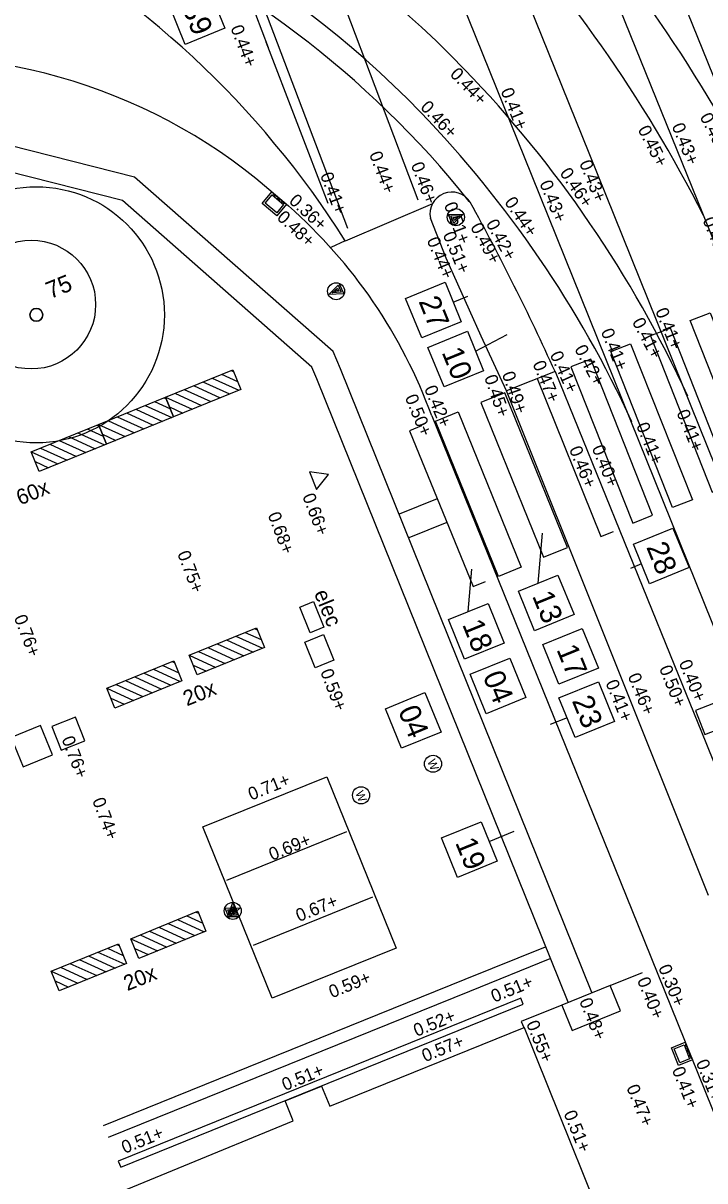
# Model space of a CAD drawing. Extents: x 122462 to 123306, y 485548 to 486417.
# Drawn here: x 122929.62 to 122945.6, y 485781.02 to 485808.14 of the extents above; entities that cross this region are included whole.
import ezdxf

# ---------------------------------------------------------------- set-up
doc = ezdxf.new("R2010")
doc.units = 0
for name, color, linetype in [('B meubilair trammast', 7, 'Continuous'), ('B-WE-AL-T25', 7, 'Continuous'), ('B-WE-GR-BOOM_BOOMDIAMETER', 7, 'Continuous'), ('B-WE-IE-MEUBILAIR_ELECTRAKAST', 7, 'Continuous'), ('B-WE-IE-MEUBILAIR_FIETSENREK-S', 7, 'Continuous'), ('B-WE-OG-HOOGTEPUNT-S', 7, 'Continuous'), ('B-WE-OG-TOPOKAART-G', 7, 'Continuous'), ('B-WE-RI-HWA_KOLK-S', 7, 'Continuous'), ('B-WE-RI-HWA_LIJNGOOT-S', 7, 'Continuous'), ('B-WE-RI-HWA_RIOOLPUT-S', 7, 'Continuous'), ('B-WE-VH-KANTOPSLUITING_TROTTOIRBAND_130 150-G', 7, 'Continuous'), ('B-WE-VH-KANTVERHARDING_EIND_VERHARDING-G', 7, 'Continuous'), ('B-WE-VH-MATERIAALGRENS-G', 7, 'Continuous'), ('B-WE-VW-MARKERING_DWARS', 7, 'Continuous'), ('B-WE-VW-MARKERING_LANGS_STREEP_DOORGETROKKEN_010-G', 7, 'Continuous'), ('iba7-verkeersbord blauw', 7, 'Continuous'), ('iba7-verkeersbord rood', 7, 'Continuous'), ('V markering fietsblokken', 7, 'Continuous'), ('V markering figuratie', 7, 'Continuous'), ('V markering haaientanden', 7, 'Continuous'), ('V materiaalscheiding algemeen', 7, 'Continuous'), ('V meubilair verkeersbord', 7, 'Continuous'), ('V Rails', 7, 'Continuous'), ('V riool inspectieput', 7, 'Continuous'), ('V riool trottoirkolk', 7, 'Continuous'), ('V trottoirband 130-150x250 mm specie', 7, 'Continuous'), ('V trottoirband 180-200x250 mm specie', 7, 'Continuous'), ('V Trottoirband Natuursteen 300', 7, 'Continuous'), ('X-WE-AL-TEKENBLAD-S', 7, 'Continuous')]:
    doc.layers.add(name, color=color, linetype=linetype)

msp = doc.modelspace()

# ---------------------------------------------------------------- linework, layer by layer
at = {"layer": 'B meubilair trammast'}
msp.add_lwpolyline([(122936.331, 485797.63), (122936.5, 485797.213), (122936.777, 485797.568)], close=True, dxfattribs=at)
at = {"layer": 'B-WE-IE-MEUBILAIR_ELECTRAKAST'}
for p, q in [((122936.104, 485794.458), (122936.427, 485794.589)), ((122936.427, 485794.589), (122936.672, 485793.987)), ((122936.349, 485793.856), (122936.104, 485794.458)), ((122936.672, 485793.987), (122936.349, 485793.856))]:
    msp.add_line(p, q, dxfattribs=at)
at = {"layer": 'B-WE-IE-MEUBILAIR_FIETSENREK-S'}
for p, q in [((122932.959, 485799.379), (122934.534, 485800.02)), ((122934.273, 485799.914), (122934.646, 485799.744)), ((122934.492, 485800.003), (122934.552, 485799.976)), ((122934.534, 485800.02), (122934.722, 485799.557)), ((122933.616, 485799.647), (122934.242, 485799.362)), ((122933.835, 485799.736), (122934.461, 485799.451)), ((122934.055, 485799.825), (122934.68, 485799.54)), ((122931.385, 485798.738), (122932.959, 485799.379)), ((122932.917, 485799.362), (122932.978, 485799.335)), ((122932.959, 485799.379), (122933.148, 485798.916)), ((122932.959, 485799.379), (122933.585, 485799.094)), ((122933.148, 485798.916), (122932.959, 485799.379)), ((122934.722, 485799.557), (122933.148, 485798.916)), ((122933.178, 485799.468), (122933.804, 485799.183)), ((122933.398, 485799.558), (122934.024, 485799.273)), ((122932.26, 485799.095), (122932.886, 485798.81)), ((122932.48, 485799.184), (122933.106, 485798.899)), ((122932.699, 485799.273), (122933.072, 485799.103)), ((122933.054, 485799.148), (122933.367, 485799.005)), ((122933.148, 485798.916), (122931.573, 485798.275)), ((122931.604, 485798.827), (122932.229, 485798.542)), ((122931.823, 485798.917), (122932.449, 485798.632)), ((122932.042, 485799.006), (122932.668, 485798.721)), ((122929.81, 485798.097), (122931.385, 485798.738)), ((122931.124, 485798.632), (122931.497, 485798.462)), ((122931.343, 485798.721), (122931.403, 485798.694)), ((122931.385, 485798.738), (122931.573, 485798.275)), ((122931.385, 485798.738), (122932.011, 485798.453)), ((122931.573, 485798.275), (122931.385, 485798.738)), ((122930.467, 485798.365), (122931.093, 485798.08)), ((122930.686, 485798.454), (122931.312, 485798.169)), ((122930.906, 485798.543), (122931.531, 485798.258)), ((122931.479, 485798.507), (122931.792, 485798.364)), ((122929.81, 485798.097), (122930.436, 485797.812)), ((122929.999, 485797.634), (122929.81, 485798.097)), ((122931.573, 485798.275), (122929.999, 485797.634)), ((122930.029, 485798.186), (122930.655, 485797.901)), ((122930.249, 485798.276), (122930.874, 485797.99)), ((122929.905, 485797.866), (122930.218, 485797.723)), ((122933.513, 485793.333), (122935.087, 485793.974)), ((122935.045, 485793.957), (122935.105, 485793.93)), ((122935.087, 485793.974), (122935.276, 485793.511)), ((122934.388, 485793.69), (122935.014, 485793.405)), ((122934.608, 485793.779), (122935.234, 485793.494)), ((122934.827, 485793.868), (122935.2, 485793.698)), ((122935.276, 485793.511), (122933.701, 485792.87)), ((122933.731, 485793.422), (122934.357, 485793.137)), ((122933.951, 485793.512), (122934.577, 485793.227)), ((122934.17, 485793.601), (122934.796, 485793.316)), ((122931.581, 485792.558), (122933.155, 485793.199)), ((122933.113, 485793.181), (122933.173, 485793.154)), ((122933.155, 485793.199), (122933.344, 485792.735)), ((122933.513, 485793.333), (122934.139, 485793.048)), ((122933.701, 485792.87), (122933.513, 485793.333)), ((122932.456, 485792.914), (122933.082, 485792.629)), ((122932.676, 485793.003), (122933.302, 485792.718)), ((122932.895, 485793.092), (122933.268, 485792.923)), ((122933.607, 485793.102), (122933.92, 485792.959)), ((122933.344, 485792.735), (122931.769, 485792.094)), ((122931.799, 485792.647), (122932.425, 485792.362)), ((122932.019, 485792.736), (122932.645, 485792.451)), ((122932.238, 485792.825), (122932.864, 485792.54)), ((122931.581, 485792.558), (122932.207, 485792.273)), ((122931.769, 485792.094), (122931.581, 485792.558)), ((122931.675, 485792.326), (122931.988, 485792.183)), ((122932.142, 485786.692), (122933.716, 485787.333)), ((122933.456, 485787.227), (122933.829, 485787.057)), ((122933.674, 485787.316), (122933.735, 485787.289)), ((122933.716, 485787.333), (122933.905, 485786.87)), ((122932.799, 485786.96), (122933.425, 485786.675)), ((122933.018, 485787.049), (122933.643, 485786.764)), ((122933.237, 485787.138), (122933.863, 485786.853)), ((122932.142, 485786.692), (122932.768, 485786.407)), ((122932.33, 485786.229), (122932.142, 485786.692)), ((122933.905, 485786.87), (122932.33, 485786.229)), ((122932.361, 485786.781), (122932.986, 485786.496)), ((122932.58, 485786.871), (122933.206, 485786.586)), ((122930.281, 485785.934), (122931.855, 485786.575)), ((122931.376, 485786.379), (122932.002, 485786.094)), ((122931.595, 485786.468), (122931.968, 485786.299)), ((122931.813, 485786.557), (122931.873, 485786.53)), ((122931.855, 485786.575), (122932.044, 485786.111)), ((122932.236, 485786.461), (122932.549, 485786.318)), ((122932.044, 485786.111), (122930.469, 485785.47)), ((122930.719, 485786.112), (122931.345, 485785.827)), ((122930.938, 485786.201), (122931.564, 485785.916)), ((122931.156, 485786.29), (122931.782, 485786.005)), ((122930.281, 485785.934), (122930.907, 485785.649)), ((122930.469, 485785.47), (122930.281, 485785.934)), ((122930.499, 485786.023), (122931.125, 485785.738)), ((122930.375, 485785.702), (122930.688, 485785.559))]:
    msp.add_line(p, q, dxfattribs=at)
at = {"layer": 'B-WE-OG-TOPOKAART-G'}
msp.add_lwpolyline([(122930.558, 485780.209), (122935.952, 485782.422), (122935.762, 485782.891), (122936.616, 485783.237), (122936.805, 485782.767), (122941.366, 485784.612), (122943.842, 485778.46), (122944.174, 485778.596), (122958.027, 485744.404), (122956.235, 485743.648), (122963.319, 485726.116), (122964.959, 485726.783), (122967.006, 485721.732)], dxfattribs=at)
at = {"layer": 'B-WE-RI-HWA_KOLK-S'}
for p, q in [((122944.813, 485784.137), (122945.138, 485784.268)), ((122945.138, 485784.268), (122945.306, 485783.85)), ((122945.146, 485784.206), (122945.164, 485784.163)), ((122945.156, 485784.221), (122945.152, 485784.219)), ((122944.981, 485783.719), (122944.813, 485784.137)), ((122945.164, 485784.163), (122945.176, 485784.132)), ((122945.194, 485784.128), (122945.189, 485784.127)), ((122945.193, 485784.09), (122945.223, 485784.016)), ((122945.203, 485784.105), (122945.198, 485784.103)), ((122945.24, 485784.012), (122945.236, 485784.011)), ((122945.239, 485783.974), (122945.269, 485783.9)), ((122945.25, 485783.989), (122945.245, 485783.987)), ((122945.306, 485783.85), (122944.981, 485783.719)), ((122945.287, 485783.897), (122945.282, 485783.895))]:
    msp.add_line(p, q, dxfattribs=at)
msp.add_lwpolyline([(122945.009, 485783.784), (122944.878, 485784.109), (122945.11, 485784.203), (122945.241, 485783.878)], close=True, dxfattribs=at)
for centre, start, end in [((122945.155, 485784.21), 111.932, 201.932), ((122945.185, 485784.136), 201.932, 291.932), ((122945.202, 485784.094), 111.932, 201.932), ((122945.232, 485784.02), 201.932, 291.932), ((122945.249, 485783.978), 111.932, 201.932), ((122945.279, 485783.904), 201.932, 291.932)]:
    msp.add_arc(centre, 0.01, start, end, dxfattribs=at)
at = {"layer": 'B-WE-RI-HWA_LIJNGOOT-S'}
msp.add_lwpolyline([(122931.909, 485781.337), (122941.343, 485785.156), (122941.285, 485785.3), (122931.851, 485781.481)], close=True, dxfattribs=at)
at = {"layer": 'B-WE-RI-HWA_RIOOLPUT-S'}
for p, q in [((122930.03, 485791.687), (122929.344, 485791.408)), ((122930.31, 485791.001), (122930.03, 485791.687)), ((122929.344, 485791.408), (122929.623, 485790.721)), ((122929.623, 485790.721), (122930.31, 485791.001))]:
    msp.add_line(p, q, dxfattribs=at)
msp.add_lwpolyline([(122930.291, 485791.665), (122930.51, 485791.106), (122931.069, 485791.325), (122930.85, 485791.884)], close=True, dxfattribs=at)
at = {"layer": 'B-WE-VH-KANTOPSLUITING_TROTTOIRBAND_130 150-G'}
for points in [[(122944.788, 485793.338), (122945.622, 485791.289), (122948.972, 485782.968), (122953.472, 485771.818)], [(122944.02, 485787.037), (122960.779, 485745.561)]]:
    msp.add_lwpolyline(points, dxfattribs=at)
at = {"layer": 'B-WE-VH-KANTVERHARDING_EIND_VERHARDING-G'}
msp.add_circle((122929.813, 485801.545), 1.508, dxfattribs=at)
at = {"layer": 'B-WE-VH-MATERIAALGRENS-G'}
for points in [[(122943.377, 485785.594), (122944.134, 485785.901)], [(122931.507, 485782.318), (122939.978, 485785.742)], [(122942.249, 485785.135), (122942.487, 485784.542), (122943.617, 485785), (122943.377, 485785.594), (122942.249, 485785.135)], [(122931.619, 485782.04), (122940.091, 485785.465)], [(122942.249, 485785.135), (122941.296, 485784.751), (122941.357, 485784.609)]]:
    msp.add_lwpolyline(points, dxfattribs=at)
at = {"layer": 'B-WE-VW-MARKERING_DWARS'}
for points in [[(122937.201, 485789.195), (122934.391, 485788.053)], [(122935.02, 485786.543), (122937.818, 485787.672)]]:
    msp.add_lwpolyline(points, dxfattribs=at)
at = {"layer": 'B-WE-VW-MARKERING_LANGS_STREEP_DOORGETROKKEN_010-G'}
msp.add_lwpolyline([(122938.366, 485786.473), (122935.461, 485785.297), (122933.836, 485789.309), (122936.742, 485790.485)], close=True, dxfattribs=at)
at = {"layer": 'iba7-verkeersbord blauw'}
msp.add_lwpolyline([(122936.663, 485793.816), (122936.906, 485793.217), (122936.466, 485793.039), (122936.224, 485793.638)], close=True, dxfattribs=at)
for points in [[(122934.659, 485787.205), (122934.407, 485787.205), (122934.534, 485787.528), (122934.648, 485787.243), (122934.463, 485787.243), (122934.534, 485787.443), (122934.59, 485787.283), (122934.521, 485787.283), (122934.534, 485787.323), (122934.535, 485787.373)], [(122934.453, 485787.175), (122934.358, 485787.409), (122934.705, 485787.412), (122934.484, 485787.2), (122934.415, 485787.371), (122934.627, 485787.381), (122934.499, 485787.269), (122934.474, 485787.333), (122934.515, 485787.335), (122934.562, 485787.353)]]:
    msp.add_lwpolyline(points, dxfattribs=at)
for centre in [(122939.227, 485790.789), (122937.54, 485790.05), (122934.534, 485787.343), (122934.534, 485787.343)]:
    msp.add_circle(centre, 0.2, dxfattribs=at)
at = {"layer": 'iba7-verkeersbord rood'}
for radius in [3, 0.15]:
    msp.add_circle((122929.931, 485801.305), radius, dxfattribs=at)
for start, end in [(0, 180), (180, 0)]:
    msp.add_arc((122929.931, 485801.305), 0.15, start, end, dxfattribs=at)
at = {"layer": 'V markering fietsblokken'}
for p, q in [((122938.882, 485803.994), (122932.827, 485819.943)), ((122937.231, 485803.325), (122931.178, 485819.313))]:
    msp.add_line(p, q, dxfattribs=at)
at = {"layer": 'V markering figuratie'}
for points in [[(122946.702, 485797.515), (122945.256, 485801.174), (122945.722, 485801.355), (122947.168, 485797.696)], [(122944.324, 485800.812), (122945.77, 485797.153), (122946.236, 485797.334), (122944.79, 485800.993)], [(122944.838, 485796.79), (122943.392, 485800.449), (122943.858, 485800.63), (122945.304, 485796.971)], [(122942.46, 485800.087), (122943.906, 485796.428), (122944.372, 485796.609), (122942.926, 485800.268)], [(122940.351, 485799.251), (122941.818, 485795.63), (122942.38, 485795.858), (122940.913, 485799.479)], [(122939.819, 485799.031), (122941.294, 485795.391), (122940.758, 485795.173), (122939.283, 485798.814)]]:
    msp.add_lwpolyline(points, close=True, dxfattribs=at)
at = {"layer": 'V markering haaientanden'}
for p, q in [((122930.726, 485819.864), (122935.365, 485807.565)), ((122935.312, 485807.702), (122936.765, 485803.921))]:
    msp.add_line(p, q, dxfattribs=at)
at = {"layer": 'V materiaalscheiding algemeen'}
for points in [[(122942.395, 485785.208), (122936.506, 485799.807), (122936.388, 485800.082), (122931.947, 485803.983), (122928.154, 485804.942), (122926.999, 485805.294), (122926.398, 485805.454), (122926.345, 485806.322)], [(122942.951, 485785.432), (122937.06, 485800.038), (122936.886, 485800.443), (122932.234, 485804.529), (122928.315, 485805.52), (122927.164, 485805.871), (122926.97, 485805.923), (122926.944, 485806.348)], [(122939.215, 485803.909), (122937.169, 485803.029)], [(122937.172, 485803.036), (122936.831, 485802.886)], [(122941.666, 485799.812), (122943.156, 485796.112), (122943.456, 485796.232)], [(122938.96, 485798.705), (122938.676, 485798.592), (122940.166, 485794.94), (122940.456, 485795.057)], [(122939.328, 485796.995), (122938.434, 485796.633)], [(122939.552, 485796.439), (122938.657, 485796.079)], [(122939.978, 485785.742), (122941.862, 485786.504)], [(122940.091, 485785.465), (122941.974, 485786.226)]]:
    msp.add_lwpolyline(points, dxfattribs=at)
for centre, radius, start, end in [((122922.535, 485789.971), 22.437, 38.5767, 96.0327), ((122918.886, 485791.499), 21.621, 32.2481, 61.9556)]:
    msp.add_arc(centre, radius, start, end, dxfattribs=at)
at = {"layer": 'V meubilair verkeersbord'}
for points in [[(122939.681, 485803.425), (122939.586, 485803.659), (122939.933, 485803.662), (122939.712, 485803.45), (122939.643, 485803.621), (122939.855, 485803.631), (122939.727, 485803.519), (122939.702, 485803.583), (122939.743, 485803.585), (122939.79, 485803.603)], [(122937.031, 485802.029), (122937.134, 485801.799), (122936.787, 485801.782), (122937.001, 485802.003), (122937.076, 485801.834), (122936.865, 485801.817), (122936.988, 485801.934), (122937.016, 485801.871), (122936.974, 485801.866), (122936.928, 485801.847)]]:
    msp.add_lwpolyline(points, dxfattribs=at)
for centre in [(122939.762, 485803.593), (122936.956, 485801.858)]:
    msp.add_circle(centre, 0.2, dxfattribs=at)
at = {"layer": 'V Rails'}
for points in [[(122927.47, 485843.218), (122942.882, 485805.099), (122954.784, 485775.587)], [(122926.135, 485842.678), (122941.546, 485804.559), (122953.448, 485775.05)], [(122936.708, 485829.325), (122946.878, 485804.229), (122962.418, 485765.659)], [(122935.374, 485828.785), (122945.542, 485803.689), (122961.082, 485765.121)]]:
    msp.add_lwpolyline(points, dxfattribs=at)
for centre, radius, start, end in [((122922.619, 485790.275), 24.135, 44.051, 79.6151), ((122922.619, 485790.275), 22.695, 44.051, 79.6151), ((122916.417, 485788.786), 34.154, 26.9894, 43.2566), ((122916.417, 485788.786), 32.714, 26.9894, 43.2566), ((122920.178, 485787.923), 27.524, 24.6394, 44.0359), ((122920.178, 485787.923), 26.084, 24.6394, 44.0359)]:
    msp.add_arc(centre, radius, start, end, dxfattribs=at)
at = {"layer": 'V riool inspectieput'}
msp.add_lwpolyline([(122946.158, 485791.696), (122945.938, 485792.255), (122945.38, 485792.035), (122945.6, 485791.476)], close=True, dxfattribs=at)
at = {"layer": 'V riool trottoirkolk'}
for p, q in [((122935.225, 485803.917), (122935.45, 485804.185)), ((122935.45, 485804.185), (122935.795, 485803.895)), ((122935.489, 485804.152), (122935.485, 485804.149)), ((122935.487, 485804.135), (122935.523, 485804.104)), ((122935.523, 485804.104), (122935.548, 485804.083)), ((122935.565, 485804.088), (122935.562, 485804.084)), ((122935.584, 485804.072), (122935.581, 485804.068)), ((122935.582, 485804.054), (122935.644, 485804.003)), ((122935.661, 485804.008), (122935.658, 485804.004)), ((122935.68, 485803.992), (122935.677, 485803.988)), ((122935.678, 485803.974), (122935.739, 485803.922)), ((122935.57, 485803.627), (122935.225, 485803.917)), ((122935.795, 485803.895), (122935.57, 485803.627)), ((122935.757, 485803.927), (122935.753, 485803.924))]:
    msp.add_line(p, q, dxfattribs=at)
msp.add_lwpolyline([(122935.564, 485803.698), (122935.296, 485803.923), (122935.457, 485804.114), (122935.725, 485803.889)], close=True, dxfattribs=at)
for centre, start, end in [((122935.493, 485804.142), 139.968, 229.968), ((122935.554, 485804.091), 229.968, 319.968), ((122935.589, 485804.062), 139.968, 229.968), ((122935.65, 485804.01), 229.968, 319.968), ((122935.685, 485803.981), 139.968, 229.968), ((122935.746, 485803.93), 229.968, 319.968)]:
    msp.add_arc(centre, 0.01, start, end, dxfattribs=at)
at = {"layer": 'V trottoirband 130-150x250 mm specie'}
msp.add_lwpolyline([(122942.086, 485799.978), (122944.788, 485793.338)], dxfattribs=at)
at = {"layer": 'V trottoirband 180-200x250 mm specie'}
for points in [[(122945.686, 485787.704), (122940.949, 485799.528), (122940.353, 485800.805), (122939.533, 485802.635), (122939.166, 485803.569)], [(122942.086, 485799.978), (122940.949, 485799.528)]]:
    msp.add_lwpolyline(points, dxfattribs=at)
for centre, radius, start, end in [((122939.667, 485803.67), 0.511, 32.2412, 191.4463), ((122890.841, 485776.776), 56.253, 24.3595, 28.8778)]:
    msp.add_arc(centre, radius, start, end, dxfattribs=at)
at = {"layer": 'V Trottoirband Natuursteen 300'}
for points in [[(122935.072, 485804.503), (122935.841, 485803.857)], [(122939.196, 485798.942), (122944.019, 485787.037)]]:
    msp.add_lwpolyline(points, dxfattribs=at)
for centre, radius, start, end in [((122926.981, 485794.448), 12.906, 51.1768, 100.547), ((122927.874, 485794.816), 12.05, 20.022, 48.6132)]:
    msp.add_arc(centre, radius, start, end, dxfattribs=at)
at = {"layer": 'X-WE-AL-TEKENBLAD-S'}
for p, q in [((122939.7, 485801.604), (122940.045, 485801.744)), ((122940.224, 485800.456), (122940.968, 485800.843)), ((122941.691, 485795.022), (122941.792, 485796.193)), ((122940.053, 485794.354), (122940.134, 485795.35)), ((122944.111, 485795.469), (122943.854, 485795.364)), ((122942.368, 485791.868), (122941.969, 485791.707)), ((122940.541, 485788.968), (122941.125, 485789.207))]:
    msp.add_line(p, q, dxfattribs=at)
for points in [[(122933.97, 485808.943), (122934.348, 485808.017), (122933.422, 485807.639), (122933.044, 485808.565)], [(122939.511, 485802.067), (122939.889, 485801.141), (122938.963, 485800.763), (122938.585, 485801.689)], [(122940.035, 485800.919), (122940.412, 485799.993), (122939.487, 485799.615), (122939.109, 485800.541)], [(122944.848, 485796.309), (122945.226, 485795.383), (122944.3, 485795.006), (122943.922, 485795.932)], [(122942.154, 485795.211), (122942.532, 485794.285), (122941.606, 485793.907), (122941.228, 485794.833)], [(122940.516, 485794.542), (122940.894, 485793.617), (122939.968, 485793.239), (122939.59, 485794.165)], [(122942.725, 485793.958), (122943.102, 485793.032), (122942.176, 485792.654), (122941.799, 485793.58)], [(122941.024, 485793.264), (122941.402, 485792.338), (122940.476, 485791.961), (122940.098, 485792.886)], [(122943.105, 485792.709), (122943.483, 485791.783), (122942.557, 485791.405), (122942.179, 485792.331)], [(122939.039, 485792.455), (122939.417, 485791.529), (122938.491, 485791.151), (122938.113, 485792.077)], [(122940.352, 485789.431), (122940.73, 485788.505), (122939.804, 485788.128), (122939.426, 485789.053)]]:
    msp.add_lwpolyline(points, close=True, dxfattribs=at)

# ---------------------------------------------------------------- texts
at = {"layer": 'B-WE-AL-T25'}
for s, p in [('60x', (122929.55, 485796.839)), ('20x', (122933.459, 485792.133)), ('20x', (122932.064, 485785.462))]:
    msp.add_text(s, height=0.36, rotation=21.9278, dxfattribs=at).set_placement(p)
at = {"layer": 'B-WE-GR-BOOM_BOOMDIAMETER'}
msp.add_text('75', height=0.4, rotation=22.0963, dxfattribs=at).set_placement((122930.257, 485801.672))
at = {"layer": 'B-WE-IE-MEUBILAIR_ELECTRAKAST'}
msp.add_text('elec', height=0.36, rotation=292.0419, dxfattribs=at).set_placement((122936.433, 485794.786))
at = {"layer": 'B-WE-OG-HOOGTEPUNT-S'}
for s, rotation, p in [('0.44+', 290.7365, (122934.476, 485808.029)), ('0.44+', 313.8309, (122939.606, 485806.925)), ('0.41+', 291.9817, (122940.807, 485806.552)), ('0.46+', 313.8309, (122938.913, 485806.152)), ('0.43+', 297.2424, (122945.47, 485805.944)), ('0.45+', 297.0828, (122944.018, 485805.648)), ('0.43+', 292.0352, (122944.816, 485805.729)), ('0.44+', 290.7365, (122937.725, 485805.07)), ('0.46+', 290.7365, (122938.704, 485804.819)), ('0.43+', 291.9712, (122942.649, 485804.861)), ('0.41+', 290.7365, (122936.578, 485804.58)), ('0.46+', 304.2554, (122942.185, 485804.626)), ('0.43+', 292.0436, (122941.717, 485804.387)), ('0.36+', 317.0785, (122935.832, 485803.948)), ('0.44+', 303.972, (122940.889, 485803.946)), ('0.48+', 317.0785, (122935.549, 485803.56)), ('0.51+', 290.7365, (122939.479, 485803.882)), ('0.49+', 298.2617, (122940.093, 485803.363)), ('0.42+', 298.2617, (122940.459, 485803.447)), ('0.43+', 292.1209, (122945.539, 485803.528)), ('0.51+', 292.2441, (122939.45, 485803.184)), ('0.44+', 292.2441, (122939.075, 485803.057)), ('0.41+', 291.9712, (122944.431, 485801.399)), ('0.41+', 297.6071, (122943.884, 485801.142)), ('0.41+', 292.0436, (122943.154, 485800.916)), ('0.41+', 294.4051, (122941.958, 485800.374)), ('0.42+', 297.6071, (122942.533, 485800.508)), ('0.47+', 292.223, (122941.555, 485800.162)), ('0.49+', 288.997, (122940.838, 485799.921)), ('0.42+', 292.0545, (122939.014, 485799.582)), ('0.45+', 288.997, (122940.423, 485799.844)), ('0.50+', 292.0545, (122938.563, 485799.373)), ('0.41+', 292.086, (122944.928, 485799.016)), ('0.41+', 292.086, (122943.983, 485798.714)), ('0.46+', 292.223, (122942.41, 485798.159)), ('0.40+', 292.223, (122942.942, 485798.185)), ('0.66+', 290.7365, (122936.161, 485797.059)), ('0.68+', 290.7365, (122935.349, 485796.622)), ('0.75+', 290.7365, (122933.23, 485795.715)), ('0.76+', 290.7365, (122929.402, 485794.216)), ('0.40+', 292.0494, (122944.982, 485793.155)), ('0.59+', 290.7365, (122936.581, 485792.947)), ('0.46+', 292.0494, (122943.785, 485792.843)), ('0.50+', 292.0494, (122944.52, 485793.026)), ('0.41+', 292.0494, (122943.264, 485792.687)), ('0.76+', 290.7365, (122930.519, 485791.372)), ('0.71+', 22.0365, (122934.968, 485789.924)), ('0.74+', 290.7365, (122931.236, 485789.932)), ('0.69+', 22.0365, (122935.453, 485788.514)), ('0.67+', 22.0365, (122936.085, 485787.081)), ('0.30+', 292.0015, (122944.501, 485786.017)), ('0.59+', 22.0365, (122936.859, 485785.293)), ('0.51+', 22.0365, (122940.66, 485785.19)), ('0.40+', 292.0015, (122944.003, 485785.721)), ('0.48+', 291.9211, (122942.648, 485785.233)), ('0.52+', 22.0365, (122938.842, 485784.39)), ('0.55+', 291.9211, (122941.406, 485784.706)), ('0.57+', 22.0365, (122939.039, 485783.797)), ('0.51+', 22.0365, (122935.758, 485783.121)), ('0.41+', 292.0015, (122944.82, 485783.621)), ('0.31+', 292.0015, (122945.382, 485783.793)), ('0.47+', 292.0015, (122943.753, 485783.205)), ('0.51+', 292.0015, (122942.282, 485782.6)), ('0.51+', 22.0365, (122932, 485781.651))]:
    msp.add_text(s, height=0.3, rotation=rotation, dxfattribs=at).set_placement(p)
at = {"layer": 'iba7-verkeersbord blauw'}
for p in [(122939.089, 485790.848), (122937.402, 485790.109)]:
    msp.add_text('W', height=0.2, rotation=292.0365, dxfattribs=at).set_placement(p)
at = {"layer": 'X-WE-AL-TEKENBLAD-S'}
for s, p in [('39', (122933.34, 485808.5)), ('27', (122938.882, 485801.624)), ('10', (122939.424, 485800.43)), ('28', (122944.218, 485795.867)), ('13', (122941.544, 485794.721)), ('18', (122939.905, 485794.054)), ('17', (122942.114, 485793.468)), ('04', (122940.386, 485792.844)), ('23', (122942.476, 485792.267)), ('04', (122938.401, 485792.035)), ('19', (122939.741, 485788.943))]:
    msp.add_text(s, height=0.5, rotation=292.187, dxfattribs=at).set_placement(p)

doc.saveas('drawing.dxf')
